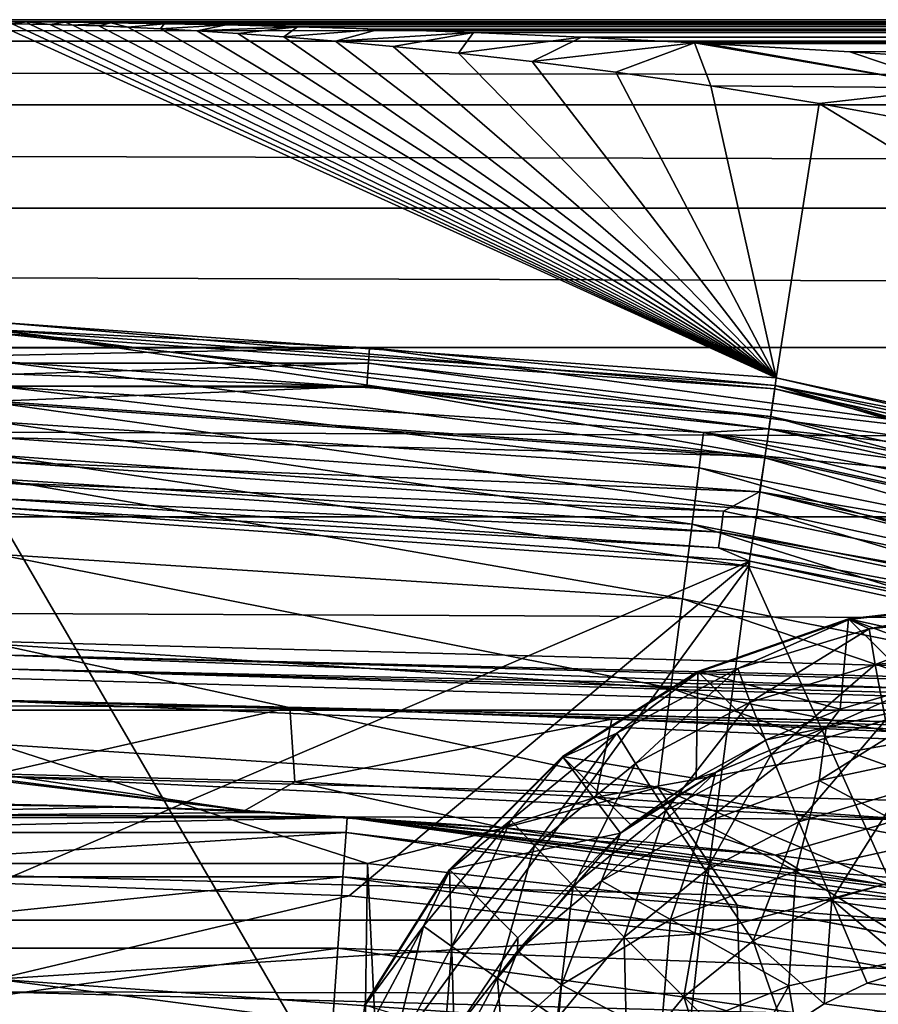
# Model space of a CAD drawing. Header units: metres. Extents: x -105 to 105, y -117 to 62.
# Tile 337 of 382: x 0.1 to 3.71, y 18.86 to 23. Entities that reach past the tile are written whole.
import ezdxf

# ---------------------------------------------------------------- set-up
doc = ezdxf.new("R2010")
doc.units = ezdxf.units.M
doc.layers.add('solid_509432_AD150_SW0001', color=7, linetype='CONTINUOUS')
doc.layers.add('solid_509432_AD150_SW0001_01', color=7, linetype='CONTINUOUS')

msp = doc.modelspace()

# ---------------------------------------------------------------- linework, layer by layer
at = {"layer": 'solid_509432_AD150_SW0001'}
for points in [[(0, 22.990625, 12.796716), (90, 23, 12.5), (-90, 23, 12.5)], [(90, 22.909691, -12.516925), (-90, 22.909691, -12.516925), (-90, 23, -11.6)], [(0.066601, 22.982721, 12.952138), (0.13002, 22.99032, 12.801499), (0, 22.990625, 12.796716)], [(3.277405, 21.49485, 45.930386), (0, 22.982986, 12.947598), (0, 21.729254, 45.930386)], [(3.277405, 21.49485, 45.930386), (0.066601, 22.982721, 12.952138), (0, 22.982986, 12.947598)], [(90, 22.642233, -13.398612), (-90, 22.642233, -13.398612), (-90, 22.909691, -12.516925)], [(90, 22.909691, -12.516925), (90, 22.642233, -13.398612), (-90, 22.909691, -12.516925)], [(90, 22.207907, -14.21118), (-90, 22.207907, -14.21118), (-90, 22.642233, -13.398612)], [(90, 22.642233, -13.398612), (90, 22.207907, -14.21118), (-90, 22.642233, -13.398612)], [(90, 21.623402, -14.923402), (-90, 21.623402, -14.923402), (-90, 22.207907, -14.21118)], [(90, 22.207907, -14.21118), (90, 21.623402, -14.923402), (-90, 22.207907, -14.21118)], [(3.270795, 21.448881, 46.170223), (3.277405, 21.49485, 45.930386), (0, 21.729254, 45.930386)], [(-0.000685, 21.512831, 69.897453), (1.626947, 21.454754, 69.896072), (0, 21.697359, 48.752617)], [(3.246287, 21.280724, 69.89196), (3.272866, 21.46328, 48.752617), (0, 21.697359, 48.752617)], [(1.626947, 21.454754, 69.896072), (3.246287, 21.280724, 69.89196), (0, 21.697359, 48.752617)], [(90, 20.91118, -15.507907), (-90, 20.91118, -15.507907), (-90, 21.623402, -14.923402)], [(90, 21.623402, -14.923402), (90, 20.91118, -15.507907), (-90, 21.623402, -14.923402)], [(-1.567895, 21.621809, 48.63723), (1.567895, 21.621809, 48.63723), (-1.563468, 21.5571, 48.538879)], [(1.567895, 21.621809, 48.63723), (1.563468, 21.5571, 48.538879), (-1.563468, 21.5571, 48.538879)], [(-1.563468, 21.5571, 48.538879), (1.563468, 21.5571, 48.538879), (-1.556799, 21.459599, 48.473087)], [(1.563468, 21.5571, 48.538879), (1.556799, 21.459599, 48.473087), (-1.556799, 21.459599, 48.473087)], [(0.000358, 21.45989, 70.33744), (1.626947, 21.454754, 69.896072), (-0.000685, 21.512831, 69.897453)], [(-1.556799, 21.459599, 48.473087), (1.556799, 21.459599, 48.473087), (0, 21.397371, 48.450001)], [(1.556799, 21.459599, 48.473087), (3.230384, 21.166313, 48.450001), (0, 21.397371, 48.450001)], [(3.056172, 20.935303, 48.467426), (0, 21.05522, 48.517746), (0, 21.144352, 48.467426)], [(90, 20.098612, -15.942234), (-90, 20.098612, -15.942234), (-90, 20.91118, -15.507907)], [(90, 20.91118, -15.507907), (90, 20.098612, -15.942234), (-90, 20.91118, -15.507907)], [(-1.476007, 18.394768, 46.700001), (1.476007, 18.394768, 46.700001), (0, 20.929832, 46.700001)], [(1.476007, 18.394768, 46.700001), (3.160623, 20.703997, 46.700001), (0, 20.929832, 46.700001)], [(19.954367, 19.851658, 7.474174), (0, 20.272121, 11.378531), (0, 20.388042, 6.951651)], [(0, 20.331421, 6.423903), (19.954367, 19.851658, 7.474174), (0, 20.388042, 6.951651)], [(19.9666, 19.795238, 6.948924), (19.954367, 19.851658, 7.474174), (0, 20.331421, 6.423903)], [(19.974354, 19.601955, 6.454357), (0, 20.331421, 6.423903), (0, 20.138073, 5.929858)], [(20.854477, 19.639715, 11.948863), (0.000163, 20.141382, 12.179352), (0, 20.233927, 11.783519)], [(19.977007, 19.285366, 6.028001), (0, 20.138073, 5.929858), (0, 19.821619, 5.504122)], [(90, 19.216925, -16.20969), (-90, 19.216925, -16.20969), (-90, 20.098612, -15.942234)], [(90, 20.098612, -15.942234), (90, 19.216925, -16.20969), (-90, 20.098612, -15.942234)], [(19.974375, 18.867792, 5.699916), (0, 19.821619, 5.504122), (0, 19.404312, 5.176631)], [(-1.4743, 19.648184, 22.045427), (1.474291, 19.648186, 22.045427), (-1.46988, 19.585299, 22.6145)], [(1.474291, 19.648186, 22.045427), (1.469861, 19.585299, 22.6145), (-1.46988, 19.585299, 22.6145)], [(-1.46988, 19.585299, 22.6145), (1.469861, 19.585299, 22.6145), (-1.456801, 19.399445, 23.156494)], [(1.469861, 19.585299, 22.6145), (1.456779, 19.399446, 23.156494), (-1.456801, 19.399445, 23.156494)], [(19.974375, 18.867792, 5.699916), (0, 19.404312, 5.176631), (0, 18.915499, 4.970417)], [(-1.456801, 19.399445, 23.156494), (1.456779, 19.399446, 23.156494), (-1.435703, 19.099653, 23.644501)], [(1.456779, 19.399446, 23.156494), (1.43568, 19.099655, 23.644501), (-1.435703, 19.099653, 23.644501)], [(-90, 19.216925, -16.20969), (90, 18.299999, -16.299999), (-90, 18.299999, -16.299999)], [(90, 19.216925, -16.20969), (90, 18.299999, -16.299999), (-90, 19.216925, -16.20969)], [(-1.435703, 19.099653, 23.644501), (1.43568, 19.099655, 23.644501), (-1.40761, 18.700495, 24.05481)], [(1.43568, 19.099655, 23.644501), (1.407587, 18.700495, 24.05481), (-1.40761, 18.700495, 24.05481)]]:
    msp.add_3dface(points, dxfattribs=at)
at = {"layer": 'solid_509432_AD150_SW0001_01'}
for points in [[(-90, 23, -11.6), (-90, 23, 12.5), (90, 23, 12.5)], [(90, 23, -11.6), (-90, 23, -11.6), (90, 23, 12.5)], [(90, 22.909691, -12.516925), (-90, 23, -11.6), (90, 23, -11.6)], [(0, 22.990625, 12.796716), (0.13002, 22.99032, 12.801499), (90, 23, 12.5)], [(0.141205, 22.981833, 12.967135), (0.13002, 22.99032, 12.801499), (0.066601, 22.982721, 12.952138)], [(3.277405, 21.49485, 45.930386), (0.141205, 22.981833, 12.967135), (0.066601, 22.982721, 12.952138)], [(0.13002, 22.99032, 12.801499), (0.289916, 22.989178, 12.818772), (90, 23, 12.5)], [(0.225861, 22.980124, 12.995249), (0.289916, 22.989178, 12.818772), (0.13002, 22.99032, 12.801499)], [(0.225861, 22.980124, 12.995249), (0.13002, 22.99032, 12.801499), (0.141205, 22.981833, 12.967135)], [(3.277405, 21.49485, 45.930386), (0.225861, 22.980124, 12.995249), (0.141205, 22.981833, 12.967135)], [(0.322055, 22.977417, 13.037907), (0.289916, 22.989178, 12.818772), (0.225861, 22.980124, 12.995249)], [(3.277405, 21.49485, 45.930386), (0.322055, 22.977417, 13.037907), (0.225861, 22.980124, 12.995249)], [(0.289916, 22.989178, 12.818772), (0.481288, 22.986887, 12.850855), (90, 23, 12.5)], [(0.322055, 22.977417, 13.037907), (0.481288, 22.986887, 12.850855), (0.289916, 22.989178, 12.818772)], [(0.43067, 22.973543, 13.095505), (0.481288, 22.986887, 12.850855), (0.322055, 22.977417, 13.037907)], [(3.277405, 21.49485, 45.930386), (0.43067, 22.973543, 13.095505), (0.322055, 22.977417, 13.037907)], [(0.552751, 22.968317, 13.167943), (0.481288, 22.986887, 12.850855), (0.43067, 22.973543, 13.095505)], [(3.277405, 21.49485, 45.930386), (0.552751, 22.968317, 13.167943), (0.43067, 22.973543, 13.095505)], [(0.481288, 22.986887, 12.850855), (0.70569, 22.983196, 12.897084), (90, 23, 12.5)], [(0.552751, 22.968317, 13.167943), (0.70569, 22.983196, 12.897084), (0.481288, 22.986887, 12.850855)], [(0.689736, 22.961491, 13.255219), (0.70569, 22.983196, 12.897084), (0.552751, 22.968317, 13.167943)], [(3.277405, 21.49485, 45.930386), (0.689736, 22.961491, 13.255219), (0.552751, 22.968317, 13.167943)], [(0.689736, 22.961491, 13.255219), (0.965836, 22.977781, 12.956465), (0.70569, 22.983196, 12.897084)], [(0.843358, 22.95274, 13.357679), (0.965836, 22.977781, 12.956465), (0.689736, 22.961491, 13.255219)], [(3.277405, 21.49485, 45.930386), (0.843358, 22.95274, 13.357679), (0.689736, 22.961491, 13.255219)], [(0.70569, 22.983196, 12.897084), (0.965836, 22.977781, 12.956465), (90, 23, 12.5)], [(0.843358, 22.95274, 13.357679), (1.265495, 22.970182, 13.028585), (0.965836, 22.977781, 12.956465)], [(1.015483, 22.941641, 13.475982), (1.265495, 22.970182, 13.028585), (0.843358, 22.95274, 13.357679)], [(0.965836, 22.977781, 12.956465), (1.265495, 22.970182, 13.028585), (90, 23, 12.5)], [(1.208424, 22.927641, 13.611264), (1.265495, 22.970182, 13.028585), (1.015483, 22.941641, 13.475982)], [(1.208424, 22.927641, 13.611264), (1.609675, 22.959747, 13.113807), (1.265495, 22.970182, 13.028585)], [(1.424964, 22.910011, 13.765122), (1.609675, 22.959747, 13.113807), (1.208424, 22.927641, 13.611264)], [(1.265495, 22.970182, 13.028585), (1.609675, 22.959747, 13.113807), (90, 23, 12.5)], [(1.424964, 22.910011, 13.765122), (2.004899, 22.94557, 13.213221), (1.609675, 22.959747, 13.113807)], [(1.609675, 22.959747, 13.113807), (2.004899, 22.94557, 13.213221), (90, 23, 12.5)], [(2.004899, 22.94557, 13.213221), (2.45913, 22.926409, 13.32846), (90, 23, 12.5)], [(2.45913, 22.926409, 13.32846), (90, 22.909691, 13.416924), (90, 23, 12.5)], [(3.277405, 21.49485, 45.930386), (1.015483, 22.941641, 13.475982), (0.843358, 22.95274, 13.357679)], [(3.277405, 21.49485, 45.930386), (1.208424, 22.927641, 13.611264), (1.015483, 22.941641, 13.475982)], [(3.277405, 21.49485, 45.930386), (1.424964, 22.910011, 13.765122), (1.208424, 22.927641, 13.611264)], [(1.668272, 22.887817, 13.939545), (2.004899, 22.94557, 13.213221), (1.424964, 22.910011, 13.765122)], [(1.942458, 22.859804, 14.137221), (2.004899, 22.94557, 13.213221), (1.668272, 22.887817, 13.939545)], [(1.942458, 22.859804, 14.137221), (2.45913, 22.926409, 13.32846), (2.004899, 22.94557, 13.213221)], [(2.252121, 22.824356, 14.361235), (2.45913, 22.926409, 13.32846), (1.942458, 22.859804, 14.137221)], [(2.252121, 22.824356, 14.361235), (2.933098, 22.903156, 13.449183), (2.45913, 22.926409, 13.32846)], [(2.45913, 22.926409, 13.32846), (2.933098, 22.903156, 13.449183), (90, 22.909691, 13.416924)], [(3.277405, 21.49485, 45.930386), (1.668272, 22.887817, 13.939545), (1.424964, 22.910011, 13.765122)], [(3.277405, 21.49485, 45.930386), (1.942458, 22.859804, 14.137221), (1.668272, 22.887817, 13.939545)], [(2.602963, 22.779308, 14.61542), (2.933098, 22.903156, 13.449183), (2.252121, 22.824356, 14.361235)], [(3.00207, 22.721737, 14.904522), (2.933098, 22.903156, 13.449183), (2.602963, 22.779308, 14.61542)], [(2.933098, 22.903156, 13.449183), (2.982343, 22.900551, 13.461739), (90, 22.909691, 13.416924)], [(4.035755, 22.713408, 14.243982), (2.982343, 22.900551, 13.461739), (2.933098, 22.903156, 13.449183)], [(4.035755, 22.713408, 14.243982), (2.933098, 22.903156, 13.449183), (3.00207, 22.721737, 14.904522)], [(2.982343, 22.900551, 13.461739), (3.58682, 22.865618, 13.615853), (90, 22.909691, 13.416924)], [(4.035755, 22.713408, 14.243982), (3.58682, 22.865618, 13.615853), (2.982343, 22.900551, 13.461739)], [(3.58682, 22.865618, 13.615853), (4.287223, 22.818329, 13.794104), (90, 22.909691, 13.416924)], [(3.277405, 21.49485, 45.930386), (2.252121, 22.824356, 14.361235), (1.942458, 22.859804, 14.137221)], [(4.035755, 22.713408, 14.243982), (4.287223, 22.818329, 13.794104), (3.58682, 22.865618, 13.615853)], [(3.277405, 21.49485, 45.930386), (2.602963, 22.779308, 14.61542), (2.252121, 22.824356, 14.361235)], [(3.277405, 21.49485, 45.930386), (3.00207, 22.721737, 14.904522), (2.602963, 22.779308, 14.61542)], [(3.277405, 21.49485, 45.930386), (3.457513, 22.647774, 15.233896), (3.00207, 22.721737, 14.904522)], [(4.035755, 22.713408, 14.243982), (3.00207, 22.721737, 14.904522), (3.457513, 22.647774, 15.233896)], [(4.035755, 22.713408, 14.243982), (3.457513, 22.647774, 15.233896), (3.980183, 22.551954, 15.610576)], [(3.277405, 21.49485, 45.930386), (6.488091, 20.796408, 45.930386), (3.457513, 22.647774, 15.233896)], [(6.488091, 20.796408, 45.930386), (3.980183, 22.551954, 15.610576), (3.457513, 22.647774, 15.233896)], [(3.270795, 21.448881, 46.170223), (0, 21.729254, 45.930386), (0, 21.682812, 46.170223)], [(-1.567895, 21.621809, 48.63723), (0, 21.697359, 48.752617), (1.567895, 21.621809, 48.63723)], [(1.567895, 21.621809, 48.63723), (0, 21.697359, 48.752617), (3.272866, 21.46328, 48.752617)], [(3.254173, 21.333267, 46.385056), (0, 21.682812, 46.170223), (0, 21.56601, 46.385056)], [(3.254173, 21.333267, 46.385056), (3.270795, 21.448881, 46.170223), (0, 21.682812, 46.170223)], [(1.567895, 21.621809, 48.63723), (4.674477, 21.194818, 48.63723), (1.563468, 21.5571, 48.538879)], [(1.567895, 21.621809, 48.63723), (3.272866, 21.46328, 48.752617), (4.674477, 21.194818, 48.63723)], [(3.229091, 21.158819, 46.554565), (0, 21.56601, 46.385056), (0, 21.389769, 46.554565)], [(3.229091, 21.158819, 46.554565), (3.254173, 21.333267, 46.385056), (0, 21.56601, 46.385056)], [(1.563468, 21.5571, 48.538879), (4.661281, 21.131315, 48.538879), (1.556799, 21.459599, 48.473087)], [(4.674477, 21.194818, 48.63723), (4.661281, 21.131315, 48.538879), (1.563468, 21.5571, 48.538879)], [(3.270795, 21.448881, 46.170223), (6.475007, 20.751846, 46.170223), (3.277405, 21.49485, 45.930386)], [(6.475007, 20.751846, 46.170223), (6.488091, 20.796408, 45.930386), (3.277405, 21.49485, 45.930386)], [(0.000358, 21.45989, 70.33744), (0.000356, 21.310184, 70.757378), (2.953551, 21.116877, 70.751953)], [(2.971654, 21.265303, 70.331947), (1.626947, 21.454754, 69.896072), (0.000358, 21.45989, 70.33744)], [(2.971654, 21.265303, 70.331947), (0.000358, 21.45989, 70.33744), (2.953551, 21.116877, 70.751953)], [(1.556799, 21.459599, 48.473087), (4.641397, 21.035629, 48.473087), (3.230384, 21.166313, 48.450001)], [(4.661281, 21.131315, 48.538879), (4.641397, 21.035629, 48.473087), (1.556799, 21.459599, 48.473087)], [(2.971654, 21.265303, 70.331947), (3.246287, 21.280724, 69.89196), (1.626947, 21.454754, 69.896072)], [(3.246287, 21.280724, 69.89196), (4.849081, 20.991625, 69.885193), (3.272866, 21.46328, 48.752617)], [(3.254173, 21.333267, 46.385056), (6.4421, 20.639776, 46.385056), (3.270795, 21.448881, 46.170223)], [(6.4421, 20.639776, 46.385056), (6.475007, 20.751846, 46.170223), (3.270795, 21.448881, 46.170223)], [(6.427202, 20.588923, 69.875908), (6.479105, 20.765804, 48.752617), (3.272866, 21.46328, 48.752617)], [(4.674477, 21.194818, 48.63723), (3.272866, 21.46328, 48.752617), (6.479105, 20.765804, 48.752617)], [(4.849081, 20.991625, 69.885193), (6.427202, 20.588923, 69.875908), (3.272866, 21.46328, 48.752617)], [(0, 21.24511, 48.450001), (0, 21.397371, 48.450001), (3.230384, 21.166313, 48.450001)], [(3.197893, 20.941837, 46.662922), (0, 21.389769, 46.554565), (0, 21.170555, 46.662922)], [(3.197893, 20.941837, 46.662922), (3.229091, 21.158819, 46.554565), (0, 21.389769, 46.554565)], [(0.000356, 21.310184, 70.757378), (0.000352, 21.071173, 71.133713), (2.923648, 20.879908, 71.128395)], [(2.953551, 21.116877, 70.751953), (0.000356, 21.310184, 70.757378), (2.923648, 20.879908, 71.128395)], [(3.229091, 21.158819, 46.554565), (6.392447, 20.470675, 46.554565), (3.254173, 21.333267, 46.385056)], [(6.392447, 20.470675, 46.554565), (6.4421, 20.639776, 46.385056), (3.254173, 21.333267, 46.385056)], [(2.971654, 21.265303, 70.331947), (2.953551, 21.116877, 70.751953), (5.856353, 20.540329, 70.736046)], [(5.892246, 20.684938, 70.315857), (3.246287, 21.280724, 69.89196), (2.971654, 21.265303, 70.331947)], [(5.892246, 20.684938, 70.315857), (2.971654, 21.265303, 70.331947), (5.856353, 20.540329, 70.736046)], [(5.892246, 20.684938, 70.315857), (4.849081, 20.991625, 69.885193), (3.246287, 21.280724, 69.89196)], [(3.206673, 21.015896, 48.450001), (0, 21.24511, 48.450001), (3.230384, 21.166313, 48.450001)], [(0, 21.144352, 48.467426), (0, 21.24511, 48.450001), (3.206673, 21.015896, 48.450001)], [(0, 21.170555, 46.662922), (0, 20.929832, 46.700001), (3.160623, 20.703997, 46.700001)], [(3.197893, 20.941837, 46.662922), (0, 21.170555, 46.662922), (3.160623, 20.703997, 46.700001)], [(3.056172, 20.935303, 48.467426), (0, 21.144352, 48.467426), (3.206673, 21.015896, 48.450001)], [(3.197893, 20.941837, 46.662922), (6.330687, 20.26034, 46.662922), (3.229091, 21.158819, 46.554565)], [(3.206673, 21.015896, 48.450001), (3.230384, 21.166313, 48.450001), (6.394973, 20.477854, 48.450001)], [(6.330687, 20.26034, 46.662922), (6.392447, 20.470675, 46.554565), (3.229091, 21.158819, 46.554565)], [(4.641397, 21.035629, 48.473087), (6.394973, 20.477854, 48.450001), (3.230384, 21.166313, 48.450001)], [(2.953551, 21.116877, 70.751953), (2.923648, 20.879908, 71.128395), (5.797062, 20.309454, 71.112793)], [(5.856353, 20.540329, 70.736046), (2.953551, 21.116877, 70.751953), (5.797062, 20.309454, 71.112793)], [(0.000352, 21.071173, 71.133713), (0.000347, 20.75473, 71.447762), (2.883431, 20.56617, 71.442574)], [(2.923648, 20.879908, 71.128395), (0.000352, 21.071173, 71.133713), (2.883431, 20.56617, 71.442574)], [(3.044035, 20.847002, 48.517746), (0, 20.988192, 48.595104), (0, 21.05522, 48.517746)], [(3.044035, 20.847002, 48.517746), (0, 21.05522, 48.517746), (3.056172, 20.935303, 48.467426)], [(6.055414, 20.312054, 48.467426), (3.056172, 20.935303, 48.467426), (3.206673, 21.015896, 48.450001)], [(6.350014, 20.332367, 48.450001), (3.206673, 21.015896, 48.450001), (6.394973, 20.477854, 48.450001)], [(6.055414, 20.312054, 48.467426), (3.206673, 21.015896, 48.450001), (6.350014, 20.332367, 48.450001)], [(3.034908, 20.780598, 48.595104), (0, 20.951134, 48.690189), (0, 20.988192, 48.595104)], [(3.034908, 20.780598, 48.595104), (0, 20.988192, 48.595104), (3.044035, 20.847002, 48.517746)], [(0, 20.951134, 48.690189), (3.166666, 20.724648, 48.690189), (0, 19.372381, 56.450001)], [(3.034908, 20.780598, 48.595104), (3.166666, 20.724648, 48.690189), (0, 20.951134, 48.690189)], [(3.044035, 20.847002, 48.517746), (3.056172, 20.935303, 48.467426), (6.055414, 20.312054, 48.467426)], [(3.197893, 20.941837, 46.662922), (3.160623, 20.703997, 46.700001), (6.260214, 20.030146, 46.700001)], [(3.197893, 20.941837, 46.662922), (6.260214, 20.030146, 46.700001), (6.330687, 20.26034, 46.662922)], [(2.923648, 20.879908, 71.128395), (2.883431, 20.56617, 71.442574), (5.717322, 20.003782, 71.427383)], [(5.797062, 20.309454, 71.112793), (2.923648, 20.879908, 71.128395), (5.717322, 20.003782, 71.427383)], [(3.034908, 20.780598, 48.595104), (3.044035, 20.847002, 48.517746), (6.031366, 20.226227, 48.517746)], [(6.031366, 20.226227, 48.517746), (3.044035, 20.847002, 48.517746), (6.055414, 20.312054, 48.467426)], [(6.013282, 20.161686, 48.595104), (3.166666, 20.724648, 48.690189), (3.034908, 20.780598, 48.595104)], [(6.013282, 20.161686, 48.595104), (3.034908, 20.780598, 48.595104), (6.031366, 20.226227, 48.517746)], [(0.000347, 20.75473, 71.447762), (0.000341, 20.376581, 71.683899), (2.834899, 20.191254, 71.678886)], [(2.883431, 20.56617, 71.442574), (0.000347, 20.75473, 71.447762), (2.834899, 20.191254, 71.678886)], [(3.166666, 20.724648, 48.690189), (1.482922, 19.319124, 56.450001), (0, 19.372381, 56.450001)], [(1.476007, 18.394768, 46.700001), (4.394769, 17.95483, 46.700001), (3.160623, 20.703997, 46.700001)], [(3.166666, 20.724648, 48.690189), (2.958175, 19.159632, 56.450001), (1.482922, 19.319124, 56.450001)], [(3.166666, 20.724648, 48.690189), (6.268868, 20.049807, 48.690189), (2.958175, 19.159632, 56.450001)], [(4.394769, 17.95483, 46.700001), (6.260214, 20.030146, 46.700001), (3.160623, 20.703997, 46.700001)], [(6.013282, 20.161686, 48.595104), (6.268868, 20.049807, 48.690189), (3.166666, 20.724648, 48.690189)], [(2.883431, 20.56617, 71.442574), (2.834899, 20.191254, 71.678886), (5.621092, 19.638508, 71.664177)], [(5.717322, 20.003782, 71.427383), (2.883431, 20.56617, 71.442574), (5.621092, 19.638508, 71.664177)], [(3.581415, 20.483095, 0.45), (4.535146, 20.272121, -10.478531), (4.248972, 20.558294, 0.45)], [(3.583949, 20.480518, 0.548065), (3.581415, 20.483095, 0.45), (4.248972, 20.558294, 0.45)], [(3.583949, 20.480518, 0.548065), (4.248972, 20.558294, 0.45), (4.251566, 20.5557, 0.549066)], [(3.668362, 20.440742, 0.91292), (3.583949, 20.480518, 0.548065), (4.251566, 20.5557, 0.549066)], [(3.668362, 20.440742, 0.91292), (4.251566, 20.5557, 0.549066), (4.243087, 20.496738, 0.92797)], [(3.583949, 20.480518, 0.548065), (2.947464, 20.261286, 0.45), (3.581415, 20.483095, 0.45)], [(3.5457, 20.103519, -10.500026), (3.581415, 20.483095, 0.45), (2.947464, 20.261286, 0.45)], [(3.583949, 20.480518, 0.548065), (2.94988, 20.258757, 0.545145), (2.947464, 20.261286, 0.45)], [(3.116061, 20.273687, 0.898457), (2.94988, 20.258757, 0.545145), (3.583949, 20.480518, 0.548065)], [(3.116061, 20.273687, 0.898457), (3.583949, 20.480518, 0.548065), (3.668362, 20.440742, 0.91292)], [(3.5457, 20.103519, -10.500026), (3.868863, 20.196714, -10.494003), (3.581415, 20.483095, 0.45)], [(4.200102, 20.253117, -10.486807), (4.535146, 20.272121, -10.478531), (3.581415, 20.483095, 0.45)], [(3.868863, 20.196714, -10.494003), (4.200102, 20.253117, -10.486807), (3.581415, 20.483095, 0.45)], [(3.668362, 20.440742, 0.91292), (4.243087, 20.496738, 0.92797), (3.6924, 20.290222, 1.266974)], [(3.6924, 20.290222, 1.266974), (4.243087, 20.496738, 0.92797), (4.237607, 20.342627, 1.281251)], [(3.116061, 20.273687, 0.898457), (3.668362, 20.440742, 0.91292), (3.168269, 20.132318, 1.253249)], [(3.668362, 20.440742, 0.91292), (3.6924, 20.290222, 1.266974), (3.168269, 20.132318, 1.253249)], [(0.000341, 20.376581, 71.683899), (0.000335, 19.955517, 71.830406), (2.780462, 19.773788, 71.825577)], [(2.834899, 20.191254, 71.678886), (0.000341, 20.376581, 71.683899), (2.780462, 19.773788, 71.825577)], [(19.9666, 19.795238, 6.948924), (0, 20.331421, 6.423903), (19.974354, 19.601955, 6.454357)], [(3.6924, 20.290222, 1.266974), (4.237607, 20.342627, 1.281251), (3.736115, 20.056759, 1.570573)], [(20.854479, 19.726213, 11.364236), (0, 20.272121, 11.378531), (19.954367, 19.851658, 7.474174)], [(20.854477, 19.639715, 11.948863), (0, 20.272121, 11.378531), (20.854479, 19.726213, 11.364236)], [(20.854477, 19.639715, 11.948863), (0, 20.233927, 11.783519), (0, 20.272121, 11.378531)], [(2.607271, 20.002131, 0.885134), (2.94988, 20.258757, 0.545145), (3.116061, 20.273687, 0.898457)], [(2.607271, 20.002131, 0.885134), (3.116061, 20.273687, 0.898457), (2.685304, 19.87508, 1.240602)], [(3.116061, 20.273687, 0.898457), (3.168269, 20.132318, 1.253249), (2.685304, 19.87508, 1.240602)], [(3.168269, 20.132318, 1.253249), (3.6924, 20.290222, 1.266974), (3.255676, 19.913046, 1.557992)], [(3.6924, 20.290222, 1.266974), (3.736115, 20.056759, 1.570573), (3.255676, 19.913046, 1.557992)], [(2.94988, 20.258757, 0.545145), (2.37898, 19.904099, 0.45), (2.947464, 20.261286, 0.45)], [(2.940726, 19.812067, -10.508235), (2.947464, 20.261286, 0.45), (2.37898, 19.904099, 0.45)], [(2.94988, 20.258757, 0.545145), (2.381161, 19.901581, 0.540453), (2.37898, 19.904099, 0.45)], [(2.607271, 20.002131, 0.885134), (2.381161, 19.901581, 0.540453), (2.94988, 20.258757, 0.545145)], [(2.940726, 19.812067, -10.508235), (3.235052, 19.974773, -10.504788), (2.947464, 20.261286, 0.45)], [(3.235052, 19.974773, -10.504788), (3.5457, 20.103519, -10.500026), (2.947464, 20.261286, 0.45)], [(2.834899, 20.191254, 71.678886), (2.780462, 19.773788, 71.825577), (5.513156, 19.231775, 71.811417)], [(5.621092, 19.638508, 71.664177), (2.834899, 20.191254, 71.678886), (5.513156, 19.231775, 71.811417)], [(3.487533, 20.026148, -10.968773), (3.868863, 20.196714, -10.494003), (3.5457, 20.103519, -10.500026)], [(3.487533, 20.026148, -10.968773), (3.999413, 20.143364, -11.089099), (3.868863, 20.196714, -10.494003)], [(19.974354, 19.601955, 6.454357), (0, 20.138073, 5.929858), (19.977007, 19.285366, 6.028001)], [(0.000106, 20.11742, 12.258657), (0.000163, 20.141382, 12.179352), (1.233573, 20.109554, 12.172944)], [(0.000314, 19.831919, 13.502671), (0.000106, 20.11742, 12.258657), (1.233573, 20.109554, 12.172944)], [(1.233573, 20.109554, 12.172944), (0.000163, 20.141382, 12.179352), (20.854477, 19.639715, 11.948863)], [(1.25386, 19.797825, 13.494556), (0.000314, 19.831919, 13.502671), (1.233573, 20.109554, 12.172944)], [(1.233573, 20.109554, 12.172944), (20.854477, 19.639715, 11.948863), (20.854477, 19.415949, 12.495854)], [(2.586342, 20.061834, 12.206348), (1.233573, 20.109554, 12.172944), (20.854477, 19.415949, 12.495854)], [(1.25386, 19.797825, 13.494556), (1.233573, 20.109554, 12.172944), (2.586342, 20.061834, 12.206348)], [(2.685304, 19.87508, 1.240602), (3.168269, 20.132318, 1.253249), (2.812768, 19.678019, 1.546394)], [(3.168269, 20.132318, 1.253249), (3.255676, 19.913046, 1.557992), (2.812768, 19.678019, 1.546394)], [(3.45804, 19.804171, -11.597403), (3.999413, 20.143364, -11.089099), (3.487533, 20.026148, -10.968773)], [(3.45804, 19.804171, -11.597403), (3.986214, 19.915016, -11.711188), (3.999413, 20.143364, -11.089099)], [(3.487533, 20.026148, -10.968773), (3.5457, 20.103519, -10.500026), (3.235052, 19.974773, -10.504788)], [(2.519428, 19.733849, 13.502004), (1.25386, 19.797825, 13.494556), (2.586342, 20.061834, 12.206348)], [(2.519428, 19.733849, 13.502004), (2.586342, 20.061834, 12.206348), (4.002522, 19.997751, 12.279115)], [(4.002522, 19.997751, 12.279115), (2.586342, 20.061834, 12.206348), (20.854477, 19.415949, 12.495854)], [(6.268868, 20.049807, 48.690189), (4.418165, 18.894732, 56.450001), (2.958175, 19.159632, 56.450001)], [(2.970597, 19.624092, -11.412547), (3.487533, 20.026148, -10.968773), (3.022294, 19.836596, -10.774192)], [(2.970597, 19.624092, -11.412547), (3.45804, 19.804171, -11.597403), (3.487533, 20.026148, -10.968773)], [(3.022294, 19.836596, -10.774192), (3.487533, 20.026148, -10.968773), (3.235052, 19.974773, -10.504788)], [(3.255676, 19.913046, 1.557992), (3.736115, 20.056759, 1.570573), (3.372509, 19.630352, 1.79256)], [(3.736115, 20.056759, 1.570573), (3.79662, 19.755768, 1.803666), (3.372509, 19.630352, 1.79256)], [(2.161433, 19.636555, 0.873459), (2.381161, 19.901581, 0.540453), (2.607271, 20.002131, 0.885134)], [(2.161433, 19.636555, 0.873459), (2.607271, 20.002131, 0.885134), (2.262043, 19.528446, 1.229519)], [(2.607271, 20.002131, 0.885134), (2.685304, 19.87508, 1.240602), (2.262043, 19.528446, 1.229519)], [(3.80405, 19.641968, 13.532392), (2.519428, 19.733849, 13.502004), (4.002522, 19.997751, 12.279115)], [(0.000335, 19.955517, 71.830406), (-0.001912, 19.454506, 71.878471), (1.560201, 19.454649, 71.878479)], [(2.780462, 19.773788, 71.825577), (0.000335, 19.955517, 71.830406), (1.560201, 19.454649, 71.878479)], [(3.022294, 19.836596, -10.774192), (3.235052, 19.974773, -10.504788), (2.940726, 19.812067, -10.508235)], [(2.381161, 19.901581, 0.540453), (1.904196, 19.429316, 0.45), (2.37898, 19.904099, 0.45)], [(2.62331, 19.582405, -10.510533), (2.37898, 19.904099, 0.45), (1.904196, 19.429316, 0.45)], [(2.381161, 19.901581, 0.540453), (1.906248, 19.426916, 0.534228), (1.904196, 19.429316, 0.45)], [(2.161433, 19.636555, 0.873459), (1.906248, 19.426916, 0.534228), (2.381161, 19.901581, 0.540453)], [(2.666418, 19.617437, -10.510322), (2.940726, 19.812067, -10.508235), (2.37898, 19.904099, 0.45)], [(2.62331, 19.582405, -10.510533), (2.666418, 19.617437, -10.510322), (2.37898, 19.904099, 0.45)], [(2.812768, 19.678019, 1.546394), (3.255676, 19.913046, 1.557992), (2.981244, 19.423962, 1.782315)], [(3.255676, 19.913046, 1.557992), (3.372509, 19.630352, 1.79256), (2.981244, 19.423962, 1.782315)], [(3.935169, 19.549103, -12.260125), (3.986214, 19.915016, -11.711188), (3.45804, 19.804171, -11.597403)], [(2.262043, 19.528446, 1.229519), (2.685304, 19.87508, 1.240602), (2.424526, 19.360764, 1.536227)], [(2.685304, 19.87508, 1.240602), (2.812768, 19.678019, 1.546394), (2.424526, 19.360764, 1.536227)], [(19.977007, 19.285366, 6.028001), (0, 19.821619, 5.504122), (19.974375, 18.867792, 5.699916)], [(1.043828, 19.677631, 14.847828), (0.000314, 19.831919, 13.502671), (1.25386, 19.797825, 13.494556)], [(1.043828, 19.677631, 14.847828), (0.000389, 19.810877, 13.637119), (0.000314, 19.831919, 13.502671)], [(2.542315, 19.38159, -11.163611), (3.022294, 19.836596, -10.774192), (2.62331, 19.582405, -10.510533)], [(2.542315, 19.38159, -11.163611), (2.970597, 19.624092, -11.412547), (3.022294, 19.836596, -10.774192)], [(3.022294, 19.836596, -10.774192), (2.666418, 19.617437, -10.510322), (2.62331, 19.582405, -10.510533)], [(3.022294, 19.836596, -10.774192), (2.940726, 19.812067, -10.508235), (2.666418, 19.617437, -10.510322)], [(1.043828, 19.677631, 14.847828), (0.000426, 19.804138, 13.682886), (0.000389, 19.810877, 13.637119)], [(1.043828, 19.677631, 14.847828), (0.006039, 19.703745, 14.854797), (0.000426, 19.804138, 13.682886)], [(2.123063, 19.605679, 14.824671), (1.043828, 19.677631, 14.847828), (1.25386, 19.797825, 13.494556)], [(2.123063, 19.605679, 14.824671), (1.25386, 19.797825, 13.494556), (2.519428, 19.733849, 13.502004)], [(3.359739, 19.423168, -12.13085), (3.45804, 19.804171, -11.597403), (2.970597, 19.624092, -11.412547)], [(3.359739, 19.423168, -12.13085), (3.935169, 19.549103, -12.260125), (3.45804, 19.804171, -11.597403)], [(2.780462, 19.773788, 71.825577), (1.560201, 19.454649, 71.878479), (3.113525, 19.27993, 71.87394)], [(3.274285, 19.489716, 14.81159), (2.123063, 19.605679, 14.824671), (2.519428, 19.733849, 13.502004)], [(3.274285, 19.489716, 14.81159), (2.519428, 19.733849, 13.502004), (3.80405, 19.641968, 13.532392)], [(2.780462, 19.773788, 71.825577), (3.113525, 19.27993, 71.87394), (4.649279, 18.989752, 71.866493)], [(5.513156, 19.231775, 71.811417), (2.780462, 19.773788, 71.825577), (4.649279, 18.989752, 71.866493)], [(3.372509, 19.630352, 1.79256), (3.79662, 19.755768, 1.803666), (3.511055, 19.302904, 1.941464)], [(3.79662, 19.755768, 1.803666), (3.869919, 19.407129, 1.950861), (3.511055, 19.302904, 1.941464)], [(-1.4743, 19.648184, 22.045427), (0, 19.700001, 15.129166), (0.556102, 19.692636, 15.091132)], [(-1.4743, 19.648184, 22.045427), (0.556102, 19.692636, 15.091132), (1.135738, 19.669266, 15.127051)], [(0.556102, 19.692636, 15.091132), (0, 19.700001, 15.129166), (0.006039, 19.703745, 14.854797)], [(0.556102, 19.692636, 15.091132), (0.006039, 19.703745, 14.854797), (1.043828, 19.677631, 14.847828)], [(1.135738, 19.669266, 15.127051), (0.556102, 19.692636, 15.091132), (1.043828, 19.677631, 14.847828)], [(-1.4743, 19.648184, 22.045427), (1.135738, 19.669266, 15.127051), (1.474291, 19.648186, 22.045427)], [(1.135738, 19.669266, 15.127051), (1.043828, 19.677631, 14.847828), (2.123063, 19.605679, 14.824671)], [(1.758651, 19.62623, 15.248596), (1.135738, 19.669266, 15.127051), (2.123063, 19.605679, 14.824671)], [(1.474291, 19.648186, 22.045427), (1.135738, 19.669266, 15.127051), (1.758651, 19.62623, 15.248596)], [(2.424526, 19.360764, 1.536227), (2.812768, 19.678019, 1.546394), (2.638151, 19.144579, 1.77333)], [(2.812768, 19.678019, 1.546394), (2.981244, 19.423962, 1.782315), (2.638151, 19.144579, 1.77333)], [(1.474291, 19.648186, 22.045427), (4.393818, 19.235199, 22.045427), (1.469861, 19.585299, 22.6145)], [(1.474291, 19.648186, 22.045427), (1.758651, 19.62623, 15.248596), (2.481947, 19.552816, 15.48749)], [(1.474291, 19.648186, 22.045427), (2.481947, 19.552816, 15.48749), (3.37733, 19.426641, 15.898897)], [(1.474291, 19.648186, 22.045427), (3.37733, 19.426641, 15.898897), (3.719817, 19.367922, 16.08403)], [(1.474291, 19.648186, 22.045427), (3.719817, 19.367922, 16.08403), (3.914314, 19.331968, 16.194729)], [(1.474291, 19.648186, 22.045427), (3.914314, 19.331968, 16.194729), (4.393818, 19.235199, 22.045427)], [(2.481947, 19.552816, 15.48749), (1.758651, 19.62623, 15.248596), (2.123063, 19.605679, 14.824671)], [(1.795607, 19.191021, 0.86388), (1.906248, 19.426916, 0.534228), (2.161433, 19.636555, 0.873459)], [(1.795607, 19.191021, 0.86388), (2.161433, 19.636555, 0.873459), (1.914759, 19.105774, 1.220425)], [(2.161433, 19.636555, 0.873459), (2.262043, 19.528446, 1.229519), (1.914759, 19.105774, 1.220425)], [(2.832397, 19.219009, -11.921275), (2.970597, 19.624092, -11.412547), (2.542315, 19.38159, -11.163611)], [(2.832397, 19.219009, -11.921275), (3.359739, 19.423168, -12.13085), (2.970597, 19.624092, -11.412547)], [(2.981244, 19.423962, 1.782315), (3.372509, 19.630352, 1.79256), (3.179608, 19.129683, 1.932785)], [(3.372509, 19.630352, 1.79256), (3.511055, 19.302904, 1.941464), (3.179608, 19.129683, 1.932785)], [(4.481051, 19.336599, 14.822309), (3.274285, 19.489716, 14.81159), (3.80405, 19.641968, 13.532392)], [(1.469861, 19.585299, 22.6145), (4.380623, 19.173553, 22.6145), (1.456779, 19.399446, 23.156494)], [(4.393818, 19.235199, 22.045427), (4.380623, 19.173553, 22.6145), (1.469861, 19.585299, 22.6145)], [(2.19144, 19.142607, -10.510325), (2.62331, 19.582405, -10.510533), (1.904196, 19.429316, 0.45)], [(2.481947, 19.552816, 15.48749), (2.123063, 19.605679, 14.824671), (3.274285, 19.489716, 14.81159)], [(2.189391, 19.085835, -10.860009), (2.62331, 19.582405, -10.510533), (2.19144, 19.142607, -10.510325)], [(2.189391, 19.085835, -10.860009), (2.542315, 19.38159, -11.163611), (2.62331, 19.582405, -10.510533)], [(1.914759, 19.105774, 1.220425), (2.262043, 19.528446, 1.229519), (2.106, 18.973551, 1.527887)], [(2.262043, 19.528446, 1.229519), (2.424526, 19.360764, 1.536227), (2.106, 18.973551, 1.527887)], [(3.37733, 19.426641, 15.898897), (2.481947, 19.552816, 15.48749), (3.274285, 19.489716, 14.81159)], [(3.919213, 19.073357, -12.719457), (3.935169, 19.549103, -12.260125), (3.359739, 19.423168, -12.13085)], [(3.37733, 19.426641, 15.898897), (3.274285, 19.489716, 14.81159), (4.481051, 19.336599, 14.822309)], [(1.560201, 19.454649, 71.878479), (-0.001912, 19.454506, 71.878471), (0, -90.568039, 71.879997)], [(1.560201, 19.454649, 71.878479), (0, -90.568039, 71.879997), (6.716792, -90.563103, 71.851799)], [(3.113525, 19.27993, 71.87394), (1.560201, 19.454649, 71.878479), (6.716792, -90.563103, 71.851799)], [(1.906248, 19.426916, 0.534228), (1.54701, 18.86083, 0.45), (1.904196, 19.429316, 0.45)], [(1.923952, 18.746319, -10.506953), (1.904196, 19.429316, 0.45), (1.54701, 18.86083, 0.45)], [(1.906248, 19.426916, 0.534228), (1.548887, 18.858543, 0.526783), (1.54701, 18.86083, 0.45)], [(1.795607, 19.191021, 0.86388), (1.548887, 18.858543, 0.526783), (1.906248, 19.426916, 0.534228)], [(1.923952, 18.746319, -10.506953), (2.19144, 19.142607, -10.510325), (1.904196, 19.429316, 0.45)], [(2.638151, 19.144579, 1.77333), (2.981244, 19.423962, 1.782315), (2.88881, 18.894173, 1.92517)], [(3.329845, 18.940676, -12.583256), (3.359739, 19.423168, -12.13085), (2.832397, 19.219009, -11.921275)], [(2.981244, 19.423962, 1.782315), (3.179608, 19.129683, 1.932785), (2.88881, 18.894173, 1.92517)], [(3.329845, 18.940676, -12.583256), (3.919213, 19.073357, -12.719457), (3.359739, 19.423168, -12.13085)], [(3.719817, 19.367922, 16.08403), (3.37733, 19.426641, 15.898897), (4.481051, 19.336599, 14.822309)], [(3.511055, 19.302904, 1.941464), (3.869919, 19.407129, 1.950861), (3.851319, 19.013103, 1.999822)], [(0, 18.969278, 64.141678), (0, 19.372381, 56.450001), (1.482922, 19.319124, 56.450001)], [(1.456779, 19.399446, 23.156494), (4.341639, 18.991364, 23.156494), (1.43568, 19.099655, 23.644501)], [(4.380623, 19.173553, 22.6145), (4.341639, 18.991364, 23.156494), (1.456779, 19.399446, 23.156494)], [(2.106, 18.973551, 1.527887), (2.424526, 19.360764, 1.536227), (2.356701, 18.803085, 1.76596)], [(2.374718, 18.944979, -11.639976), (2.542315, 19.38159, -11.163611), (2.189391, 19.085835, -10.860009)], [(2.424526, 19.360764, 1.536227), (2.638151, 19.144579, 1.77333), (2.356701, 18.803085, 1.76596)], [(2.374718, 18.944979, -11.639976), (2.832397, 19.219009, -11.921275), (2.542315, 19.38159, -11.163611)], [(0, 18.969278, 64.141678), (1.482922, 19.319124, 56.450001), (2.958175, 19.159632, 56.450001)], [(4.649279, 18.989752, 71.866493), (3.113525, 19.27993, 71.87394), (6.716792, -90.563103, 71.851799)], [(3.179608, 19.129683, 1.932785), (3.511055, 19.302904, 1.941464), (3.478329, 18.865547, 1.990055)], [(3.511055, 19.302904, 1.941464), (3.659846, 18.951828, 1.994808), (3.478329, 18.865547, 1.990055)], [(3.511055, 19.302904, 1.941464), (3.851319, 19.013103, 1.999822), (3.659846, 18.951828, 1.994808)], [(2.792464, 18.725908, -12.362791), (2.832397, 19.219009, -11.921275), (2.374718, 18.944979, -11.639976)], [(2.792464, 18.725908, -12.362791), (3.329845, 18.940676, -12.583256), (2.832397, 19.219009, -11.921275)], [(2.913341, 18.758816, 64.141678), (0, 18.969278, 64.141678), (2.958175, 19.159632, 56.450001)], [(1.523819, 18.682638, 0.856763), (1.548887, 18.858543, 0.526783), (1.795607, 19.191021, 0.86388)], [(1.523819, 18.682638, 0.856763), (1.795607, 19.191021, 0.86388), (1.656823, 18.62335, 1.213671)], [(1.795607, 19.191021, 0.86388), (1.914759, 19.105774, 1.220425), (1.656823, 18.62335, 1.213671)], [(2.913341, 18.758816, 64.141678), (2.958175, 19.159632, 56.450001), (4.418165, 18.894732, 56.450001)], [(2.189391, 19.085835, -10.860009), (2.19144, 19.142607, -10.510325), (1.923952, 18.746319, -10.506953)], [(2.356701, 18.803085, 1.76596), (2.638151, 19.144579, 1.77333), (2.650305, 18.605635, 1.918924)], [(2.638151, 19.144579, 1.77333), (2.88881, 18.894173, 1.92517), (2.650305, 18.605635, 1.918924)], [(2.88881, 18.894173, 1.92517), (3.179608, 19.129683, 1.932785), (3.310012, 18.755814, 1.985647)], [(3.179608, 19.129683, 1.932785), (3.478329, 18.865547, 1.990055), (3.310012, 18.755814, 1.985647)], [(1.43568, 19.099655, 23.644501), (4.278758, 18.697483, 23.644501), (1.407587, 18.700495, 24.05481)], [(4.341639, 18.991364, 23.156494), (4.278758, 18.697483, 23.644501), (1.43568, 19.099655, 23.644501)], [(1.656823, 18.62335, 1.213671), (1.914759, 19.105774, 1.220425), (1.869551, 18.531391, 1.521695)], [(1.914759, 19.105774, 1.220425), (2.106, 18.973551, 1.527887), (1.869551, 18.531391, 1.521695)], [(2.005427, 18.612289, -11.29846), (2.189391, 19.085835, -10.860009), (1.923952, 18.746319, -10.506953)], [(2.005427, 18.612289, -11.29846), (2.374718, 18.944979, -11.639976), (2.189391, 19.085835, -10.860009)], [(3.422082, 18.396442, -12.949372), (3.919213, 19.073357, -12.719457), (3.329845, 18.940676, -12.583256)], [(3.422082, 18.396442, -12.949372), (3.967115, 18.515064, -13.07114), (3.919213, 19.073357, -12.719457)], [(13.741282, 17.51195, 2.2588), (3.659846, 18.951828, 1.994808), (3.851319, 19.013103, 1.999822)], [(1.473586, 18.777594, 65.073494), (-1.473397, 18.777609, 65.073494), (0, 18.969278, 64.141678)], [(1.473586, 18.777594, 65.073494), (0, 18.969278, 64.141678), (2.913341, 18.758816, 64.141678)], [(1.869551, 18.531391, 1.521695), (2.106, 18.973551, 1.527887), (2.147953, 18.412832, 1.760494)], [(2.106, 18.973551, 1.527887), (2.356701, 18.803085, 1.76596), (2.147953, 18.412832, 1.760494)], [(13.741282, 17.51195, 2.2588), (3.478329, 18.865547, 1.990055), (3.659846, 18.951828, 1.994808)], [(19.96664, 18.378675, 5.493233), (0, 18.915499, 4.970417), (0, 18.389414, 4.9)], [(19.974375, 18.867792, 5.699916), (0, 18.915499, 4.970417), (19.96664, 18.378675, 5.493233)], [(2.330245, 18.438318, -12.067572), (2.374718, 18.944979, -11.639976), (2.005427, 18.612289, -11.29846)], [(2.330245, 18.438318, -12.067572), (2.792464, 18.725908, -12.362791), (2.374718, 18.944979, -11.639976)], [(2.922116, 18.204086, -12.751912), (3.329845, 18.940676, -12.583256), (2.792464, 18.725908, -12.362791)], [(2.922116, 18.204086, -12.751912), (3.422082, 18.396442, -12.949372), (3.329845, 18.940676, -12.583256)], [(2.650305, 18.605635, 1.918924), (2.88881, 18.894173, 1.92517), (3.024708, 18.474266, 1.978176)], [(2.88881, 18.894173, 1.92517), (3.310012, 18.755814, 1.985647), (3.157899, 18.624601, 1.981664)], [(2.88881, 18.894173, 1.92517), (3.157899, 18.624601, 1.981664), (3.024708, 18.474266, 1.978176)], [(2.913341, 18.758816, 64.141678), (4.418165, 18.894732, 56.450001), (5.855384, 18.525787, 56.450001)], [(13.741282, 17.51195, 2.2588), (3.310012, 18.755814, 1.985647), (3.478329, 18.865547, 1.990055)]]:
    msp.add_3dface(points, dxfattribs=at)

doc.saveas('drawing.dxf')
